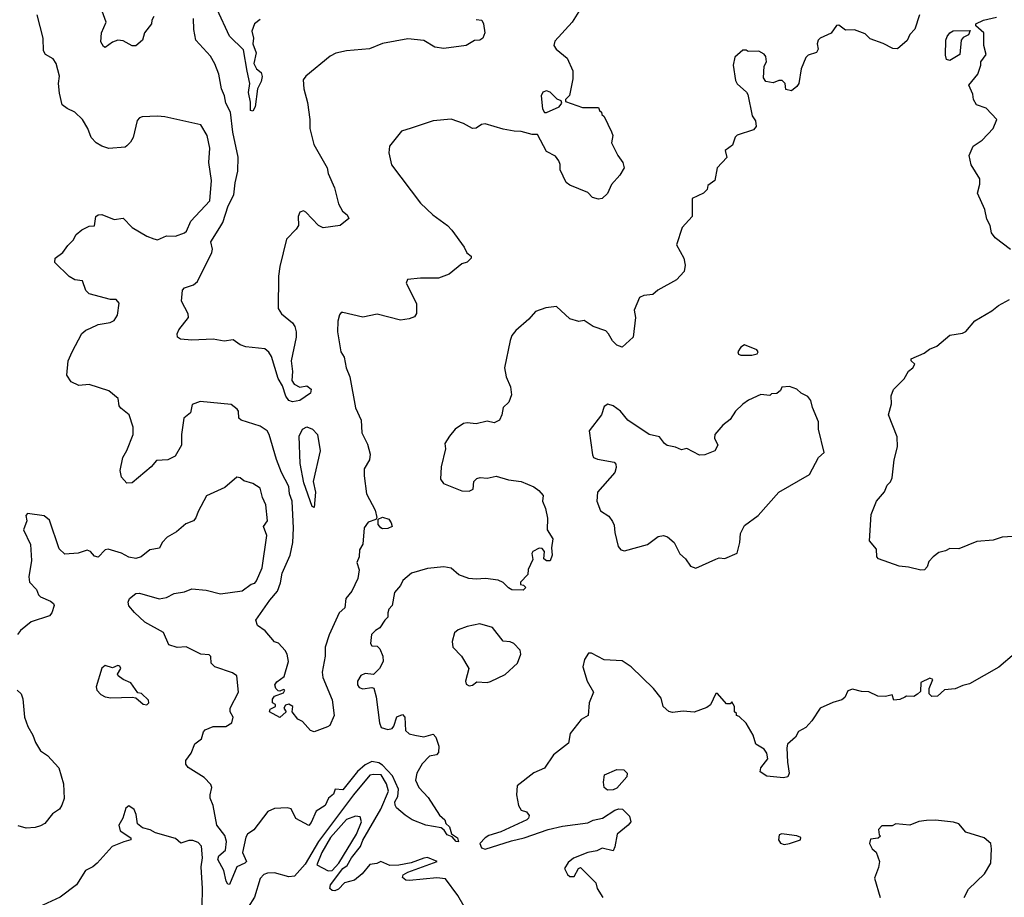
# Model space of a CAD drawing. Extents: x 1690054 to 1842981, y 782881 to 914114.
# Tile 361 of 656: x 1762300 to 1767768, y 843745 to 848618. Entities that reach past the tile are written whole.
import ezdxf

# ---------------------------------------------------------------- set-up
doc = ezdxf.new("R2010")
doc.units = 0

msp = doc.modelspace()

# ---------------------------------------------------------------- linework, layer by layer
at = {"layer": '0CON10XD'}
for points in [[(1763044.1, 848635.9), (1763033.6, 848616.4), (1763032.5, 848595), (1762992.5, 848545), (1762981.2, 848505), (1762944, 848474), (1762925, 848473.1), (1762875, 848501.9), (1762845, 848505.5), (1762815, 848494.3), (1762775, 848464), (1762765, 848468.8), (1762750.9, 848495), (1762753.3, 848545), (1762779.4, 848605), (1762734.4, 848735)], [(1767297.5, 848645), (1767270, 848565), (1767244, 848536), (1767227.5, 848502.5), (1767175, 848456.3), (1767148, 848458), (1767095, 848485.6), (1767022.2, 848512.2), (1766995, 848539.2), (1766935, 848561.2), (1766885, 848560), (1766848, 848588), (1766835, 848586.2), (1766806.4, 848543.6), (1766745, 848516.2), (1766733.8, 848505), (1766728, 848485), (1766733.8, 848455), (1766724.2, 848435.8), (1766679.3, 848420.7), (1766665, 848408), (1766639.4, 848345), (1766626.2, 848265), (1766615, 848247.5), (1766585, 848222.5), (1766555, 848230), (1766550, 848265), (1766535, 848280), (1766515, 848280), (1766485, 848267.5), (1766442.5, 848275), (1766430, 848295), (1766435, 848360), (1766446.2, 848385), (1766443.9, 848413.9), (1766435, 848426.7), (1766405, 848443.3), (1766345, 848442.5), (1766335, 848450), (1766315, 848450), (1766270.5, 848409.5), (1766261.2, 848365), (1766275, 848280), (1766285, 848262.5), (1766336.4, 848216.4), (1766343.6, 848203.6), (1766366.7, 848085), (1766385.9, 848055.9), (1766390, 848025), (1766375, 848006.7), (1766285, 847977.5), (1766273.6, 847966.4), (1766258.3, 847921.7), (1766218.3, 847891.7), (1766227, 847853), (1766172.5, 847795), (1766160, 847725), (1766121.7, 847698.3), (1766117.5, 847675), (1766097.5, 847655), (1766033.8, 847625), (1766033.8, 847525), (1765979.2, 847465), (1765947.7, 847367.7), (1765987.5, 847295), (1765995.8, 847255), (1765990.3, 847219.7), (1765946.8, 847173.2), (1765843.9, 847116.1), (1765815, 847092.5), (1765765, 847087.5), (1765742.5, 847075), (1765712.5, 847005), (1765720, 846965), (1765706.2, 846855), (1765645, 846800), (1765615, 846811.2), (1765591.2, 846835), (1765570, 846875), (1765555, 846890), (1765484.1, 846914.1), (1765435, 846947.5), (1765405, 846943.3), (1765355, 846956.7), (1765280, 847025), (1765220.7, 847019.3), (1765165, 846997.5), (1765126.7, 846955), (1765055, 846893.3), (1765033.3, 846865), (1765023.6, 846836.4), (1764991.2, 846685), (1765001.2, 846635), (1765025, 846580), (1765031.2, 846535), (1765016.2, 846495), (1764984.3, 846465.7), (1764977.5, 846425), (1764964, 846395), (1764935, 846379.2), (1764895, 846388.8), (1764835, 846374.2), (1764785, 846380), (1764765, 846376.2), (1764717.5, 846345), (1764687.5, 846305), (1764660, 846265), (1764663.8, 846235), (1764640, 846135), (1764637, 846067), (1764653.6, 846043.6), (1764755, 846002.5), (1764795, 846000), (1764818.3, 846011.7), (1764822.5, 846055), (1764839.3, 846070.7), (1764856.4, 846076.4), (1764895, 846073.3), (1764945, 846083.8), (1765014, 846064), (1765085, 846053.8), (1765155, 846023.8), (1765182.5, 846005), (1765207, 845977), (1765202.5, 845945), (1765220, 845905), (1765230.7, 845850.7), (1765228.8, 845785), (1765261.2, 845735), (1765252.5, 845685), (1765256.7, 845645), (1765245, 845613.3), (1765225, 845613.3), (1765210, 845625), (1765214, 845665), (1765201.5, 845681.5), (1765185, 845684.5), (1765148.6, 845665), (1765144.4, 845655), (1765149.7, 845620.3), (1765123.8, 845565), (1765121.7, 845538.3), (1765080, 845495), (1765081.7, 845481.7), (1765098.3, 845478.3), (1765110, 845465), (1765095, 845450), (1765033, 845453), (1765013.6, 845463.6), (1764985, 845492.5), (1764956.1, 845506.1), (1764886.2, 845516.2), (1764835, 845511.1), (1764794.5, 845515.5), (1764739.2, 845535), (1764695, 845572.5), (1764655, 845579.4), (1764565, 845571.4), (1764476.2, 845545), (1764426.7, 845505), (1764414.1, 845475.9), (1764381.9, 845438.1), (1764368, 845365), (1764350, 845345), (1764343.3, 845325), (1764345, 845300), (1764327.5, 845285), (1764299.3, 845240.7), (1764275, 845227.5), (1764253.3, 845205), (1764247.5, 845155), (1764255, 845142.5), (1764285, 845140), (1764300, 845125), (1764316.7, 845085), (1764317.5, 845055), (1764297.5, 845015), (1764265, 844982.5), (1764218.3, 844988.3), (1764195, 844976.2), (1764176, 844945), (1764175.8, 844925), (1764185, 844910.8), (1764205, 844902.5), (1764255, 844911.2), (1764267, 844907), (1764278.9, 844858.9), (1764297.4, 844715), (1764308, 844688), (1764345, 844677.9), (1764368, 844682), (1764378, 844695), (1764395, 844748), (1764425, 844760.8), (1764438.5, 844745), (1764442.4, 844672.4), (1764463.3, 844653.3), (1764493.3, 844645), (1764545, 844636.9), (1764595, 844652), (1764610.8, 844635), (1764628, 844585), (1764625, 844550), (1764613.6, 844536.4), (1764575, 844528.8), (1764535, 844486.7), (1764504.4, 844435), (1764498.5, 844395), (1764516.2, 844355), (1764569, 844299), (1764632, 844202), (1764661.5, 844175), (1764666.9, 844155), (1764686, 844136), (1764698.2, 844098.2), (1764730.6, 844075), (1764736.7, 844053.3), (1764724.3, 844055), (1764700.6, 844080.6), (1764673, 844093), (1764657.7, 844117.7), (1764641, 844131), (1764555, 844146.2), (1764480, 844175), (1764440.7, 844200.7), (1764392.8, 844242.8), (1764385, 844256.7), (1764382.9, 844275), (1764399.7, 844305), (1764403.5, 844345), (1764370.7, 844420.7), (1764315, 844478.3), (1764295, 844491.3), (1764255, 844500.2), (1764218.3, 844481.7), (1764175, 844443.2), (1764095, 844342.9), (1764052.5, 844345), (1764041.7, 844318.3), (1764013.8, 844295), (1763996.2, 844255), (1763945.6, 844224.4), (1763919.1, 844160.9), (1763905, 844143.8), (1763832.7, 844182.7), (1763807.4, 844237.4), (1763785, 844241.8), (1763715, 844238.4), (1763677.9, 844222.1), (1763600.1, 844119.9), (1763565, 844095.6), (1763555, 844080), (1763537.5, 843995), (1763559.4, 843945), (1763550.8, 843935), (1763506.4, 843913.6), (1763465, 843816.7), (1763455, 843818.8), (1763447.1, 843835), (1763432.5, 843895), (1763400.7, 843955), (1763405.3, 843975), (1763443, 844007), (1763448, 844055), (1763438.8, 844088.8), (1763395, 844146), (1763374.4, 844254.4), (1763358.1, 844295), (1763356.7, 844315), (1763366.5, 844355), (1763361.8, 844371.8), (1763325, 844410.8), (1763235.3, 844465.3), (1763222.9, 844485), (1763222.1, 844505), (1763252.3, 844545), (1763273.1, 844596.9), (1763308.8, 844625), (1763321.2, 844665), (1763330, 844675), (1763375, 844693.1), (1763445, 844692.9), (1763478, 844715), (1763485.5, 844745), (1763469.4, 844775), (1763468.1, 844795), (1763515.3, 844885), (1763505.5, 844975), (1763481.5, 844991.5), (1763383.8, 845025), (1763363.3, 845045), (1763361.7, 845081.7), (1763351.7, 845091.7), (1763305, 845096.2), (1763225, 845136), (1763175, 845132.5), (1763127.7, 845147.7), (1763098, 845215), (1762995, 845272.9), (1762936.4, 845326.4), (1762905, 845363.3), (1762901.4, 845385), (1762908.8, 845405), (1762945, 845432), (1762965, 845433.8), (1763075, 845403.3), (1763115, 845410), (1763158.3, 845431.7), (1763215, 845441.2), (1763255, 845458), (1763335, 845450), (1763415, 845430), (1763535, 845447.1), (1763585, 845483.8), (1763605, 845490), (1763615, 845503.3), (1763646.1, 845575), (1763671.8, 845755), (1763653, 845805), (1763675.3, 845835), (1763666.3, 845925), (1763647.3, 845965), (1763635, 846016.7), (1763595, 846043.3), (1763545, 846057.5), (1763523.6, 846073.6), (1763505, 846077.5), (1763439.4, 846020.6), (1763336.3, 845973.7), (1763291.7, 845888.3), (1763278.1, 845851.9), (1763265, 845835.8), (1763221.7, 845818.3), (1763170, 845775), (1763118.8, 845745), (1763090, 845715), (1763076, 845684), (1763022.5, 845675), (1762974.1, 845635.9), (1762944.2, 845625.8), (1762905, 845633.1), (1762865, 845655.6), (1762791.2, 845678.8), (1762775, 845674.2), (1762735, 845634.3), (1762715, 845639.2), (1762692.5, 845665), (1762675, 845673.3), (1762625, 845657.1), (1762550.5, 845650.5), (1762519.7, 845679.7), (1762465, 845840), (1762435, 845863.8), (1762343.9, 845876.1), (1762333.3, 845865), (1762340, 845835), (1762320, 845785), (1762360, 845705), (1762365.7, 845615), (1762350.8, 845525), (1762354.2, 845495), (1762393.3, 845455), (1762403.3, 845425), (1762415, 845413.3), (1762470.5, 845390.5)], [(1765405.8, 848664.2), (1765368, 848605), (1765271.1, 848498.9), (1765266, 848475), (1765278.8, 848455), (1765340, 848405), (1765371.2, 848335), (1765370.7, 848289.3), (1765353, 848197), (1765330, 848175), (1765330, 848165), (1765425, 848130), (1765515, 848130), (1765520, 848115), (1765530, 848105), (1765531.7, 848091.7), (1765545, 848080), (1765586.2, 847995), (1765593.3, 847975), (1765586.7, 847935), (1765621.2, 847865), (1765648.8, 847825), (1765656.7, 847795), (1765633.3, 847755), (1765586.4, 847703.6), (1765565, 847652.5), (1765533.6, 847626.4), (1765515, 847621.2), (1765480.5, 847630.5), (1765455, 847658.8), (1765355, 847700), (1765333.8, 847715), (1765301.2, 847785), (1765301.2, 847815), (1765293.3, 847835), (1765275, 847860), (1765225, 847886.7), (1765175, 847980), (1765145, 847980.5), (1765085, 847998.2), (1765045, 847998.5), (1764985, 848010), (1764885, 848040), (1764865, 848037.1), (1764835, 848016), (1764815, 848013.8), (1764765, 848041.2), (1764695, 848066.2), (1764595, 848056.7), (1764473.9, 848016.1), (1764420.8, 847999.2), (1764354.1, 847915.9), (1764349.3, 847879.3), (1764365, 847812.5), (1764525, 847599.2), (1764594.6, 847534.6), (1764675.8, 847475), (1764699.4, 847449.4), (1764767.5, 847355), (1764783.6, 847323.6), (1764807.5, 847305), (1764807.5, 847295), (1764785, 847272.5), (1764755, 847262.5), (1764685, 847206), (1764625, 847183.8), (1764525, 847183.8), (1764452.5, 847175), (1764446.7, 847155), (1764503, 847043), (1764503, 846987), (1764491.7, 846968.3), (1764463, 846957), (1764415, 846950), (1764285, 846984.2), (1764205, 846966.2), (1764095, 846992.5), (1764085, 846992.5), (1764075, 846980), (1764066.7, 846945), (1764063.8, 846885), (1764084, 846775), (1764100.8, 846745), (1764112.5, 846685), (1764133.1, 846635), (1764165, 846462.5), (1764195.8, 846395), (1764200.6, 846325), (1764232, 846262), (1764246.2, 846205), (1764242.5, 846175), (1764213.6, 846125), (1764212.9, 846085), (1764226, 845986), (1764274.2, 845895), (1764282.5, 845855), (1764277.5, 845842.5), (1764235, 845828.8), (1764213.1, 845796.9), (1764205.6, 845705.6), (1764186.9, 845675), (1764185.7, 845635), (1764172, 845605), (1764184.2, 845564.2), (1764178.2, 845515), (1764144.2, 845445.8), (1764110, 845405), (1764105, 845352.5), (1764074, 845325), (1764018.1, 845201.9), (1763995.6, 845135), (1763996.5, 845085), (1763980, 844995), (1763982.7, 844965), (1764035, 844842.5), (1764046.2, 844755), (1764021.2, 844698.8), (1764008.9, 844691.1), (1763935, 844663.8), (1763915, 844671.2), (1763870.7, 844720.7), (1763844, 844735), (1763812.5, 844775), (1763815.8, 844805), (1763795, 844818.6), (1763775, 844812.5), (1763767.5, 844795), (1763780, 844775), (1763745, 844743.8), (1763687.5, 844775), (1763690.7, 844789.3), (1763720, 844805), (1763720, 844815), (1763703.3, 844825), (1763703.8, 844845), (1763715, 844862.5), (1763765, 844880), (1763772.5, 844895), (1763765, 844900), (1763745, 844890), (1763735, 844892.5), (1763722.5, 844905), (1763716.7, 844925), (1763728.3, 844941.7), (1763767.9, 844972.1), (1763792, 845055), (1763785.7, 845095), (1763774.2, 845115), (1763737, 845157), (1763714.6, 845164.6), (1763662.7, 845225), (1763621.1, 845255), (1763611.4, 845285), (1763688.7, 845395), (1763732.2, 845445), (1763748.5, 845491.5), (1763758.2, 845545), (1763802.3, 845645), (1763816, 845715), (1763820.8, 845795), (1763812.1, 845945), (1763797.3, 845985), (1763795, 846026.7), (1763753.1, 846105), (1763725, 846175.8), (1763685.7, 846315), (1763674.1, 846335), (1763635, 846360.5), (1763529.2, 846395), (1763517.5, 846405), (1763514, 846445), (1763508, 846455), (1763475, 846480.8), (1763301.5, 846498.5), (1763258.3, 846481.7), (1763248.8, 846435), (1763212, 846405), (1763198.8, 846315), (1763197.5, 846255), (1763163.3, 846195), (1763122.5, 846175), (1763058.8, 846171.2), (1763030, 846135), (1762925, 846047.5), (1762894, 846044), (1762865, 846077.5), (1762858, 846115), (1762872.9, 846187.1), (1762894.4, 846225.6), (1762929.3, 846315), (1762930.4, 846355), (1762908.1, 846425), (1762860.7, 846460.7), (1762852.5, 846475), (1762846.2, 846515), (1762795, 846558), (1762685, 846592), (1762627.7, 846587.7), (1762585, 846606.7), (1762562, 846645), (1762569.2, 846725), (1762590.8, 846775), (1762644.2, 846875.8), (1762666.7, 846895), (1762692.5, 846905), (1762735, 846926.2), (1762803, 846937), (1762825, 846947.5), (1762842.3, 846977.7), (1762852, 847045), (1762835, 847063.8), (1762803.9, 847063.9), (1762685, 847096.2), (1762666.2, 847115), (1762647.7, 847167.7), (1762605, 847173.8), (1762575, 847192), (1762495, 847270), (1762497.5, 847295), (1762540, 847325), (1762566.2, 847365), (1762596.7, 847395), (1762613.3, 847425), (1762645, 847451.2), (1762685, 847471.2), (1762715.8, 847474.2), (1762722.9, 847525), (1762735, 847534.4), (1762755, 847536.5), (1762825, 847508.9), (1762875, 847516), (1762923.8, 847465), (1763005, 847415.6), (1763045, 847401.2), (1763065, 847396.7), (1763115, 847418.1), (1763165, 847416.9), (1763215, 847434.7), (1763225.8, 847444.2), (1763250.2, 847499.8), (1763355, 847613.1), (1763364.5, 847725.5), (1763350.2, 847825), (1763354.8, 847905), (1763341.1, 847975), (1763306, 848035), (1763105, 848079.2), (1763065, 848083.3), (1762980.5, 848079.5), (1762965, 848073.1), (1762951.7, 848058.3), (1762930.5, 847965), (1762915, 847937.5), (1762895, 847918), (1762885, 847911.2), (1762795, 847903.1), (1762755, 847916), (1762725, 847934), (1762697.5, 847965), (1762678.1, 848015), (1762648.6, 848065), (1762605, 848104.4), (1762563.3, 848125), (1762536.4, 848146.4), (1762520.5, 848210.5), (1762516, 848265), (1762520, 848305), (1762502.5, 848375), (1762485, 848401.2), (1762443.3, 848425), (1762432, 848445), (1762430.6, 848515), (1762397.1, 848645)], [(1763635, 848618.8), (1763604.5, 848595.5), (1763588.6, 848555), (1763597.8, 848515), (1763594.5, 848485), (1763613.2, 848435), (1763599.4, 848375), (1763615, 848346), (1763640, 848325), (1763646.4, 848303.6), (1763640, 848275), (1763620, 848235), (1763606.7, 848135), (1763595, 848110), (1763581.9, 848115), (1763580.6, 848160.6), (1763570, 848215), (1763578.1, 848265), (1763562.2, 848332.2), (1763541.9, 848451.9), (1763465, 848526.2), (1763397.1, 848675)], [(1764835, 848620), (1764866.4, 848616.4), (1764876.1, 848596.1), (1764882, 848545), (1764871.2, 848515), (1764855, 848503.8), (1764825, 848502.5), (1764780, 848475), (1764655, 848459.1), (1764605.6, 848465.6), (1764545, 848502), (1764455, 848512), (1764314.3, 848485.7), (1764243, 848457), (1764114.4, 848445.6), (1764055, 848432), (1764023.4, 848416.6), (1763888.8, 848305), (1763874.3, 848285), (1763878.5, 848235), (1763898.1, 848158.1), (1763910.5, 848065), (1763910.8, 848015), (1763932.5, 847925), (1764007.1, 847795), (1764012, 847765), (1764048.6, 847685), (1764070, 847595), (1764092.5, 847555), (1764117.5, 847535), (1764127.5, 847515), (1764080, 847475), (1763985, 847463.1), (1763958.8, 847475), (1763888.8, 847548.8), (1763875, 847556.2), (1763855, 847550), (1763846, 847525), (1763848, 847475), (1763836, 847455), (1763781.1, 847398.9), (1763745, 847247.5), (1763737.8, 847195), (1763735.6, 847015), (1763752.9, 846985), (1763815.6, 846935), (1763827.7, 846915), (1763834.6, 846885), (1763834.6, 846855), (1763807.6, 846725), (1763813.9, 846665), (1763810.4, 846615), (1763824.7, 846594.7), (1763855, 846577.5), (1763895, 846584.7), (1763917.6, 846567.6), (1763915, 846544), (1763855, 846504.4), (1763815, 846495.7), (1763795, 846504.2), (1763777.8, 846527.8), (1763758.6, 846585), (1763735, 846626.2), (1763698.5, 846748.5), (1763683, 846773), (1763660.6, 846790.6), (1763555, 846802), (1763525, 846813.2), (1763485, 846840.8), (1763435, 846833.4), (1763375, 846845.2), (1763255, 846838.9), (1763193.6, 846843.6), (1763176.2, 846856.2), (1763174, 846875), (1763183.6, 846896.4), (1763237.5, 846965), (1763235.8, 846985), (1763198.1, 847055), (1763203.8, 847116.2), (1763215, 847130), (1763265, 847146.9), (1763287.8, 847165), (1763366, 847325), (1763370.8, 847345), (1763361.1, 847385), (1763410.4, 847465), (1763428.6, 847491.4), (1763456.8, 847585), (1763489.4, 847645), (1763496.6, 847713.4), (1763511.8, 847778.2), (1763513.5, 847855), (1763483.8, 847993.8), (1763470.2, 848105), (1763444.7, 848155), (1763437.7, 848195), (1763421.3, 848235), (1763406.2, 848316.2), (1763383, 848373), (1763359.2, 848415), (1763278.8, 848505), (1763266.1, 848563.9), (1763264.3, 848625)], [(1767801.9, 847341.9), (1767717.8, 847407.8), (1767697.5, 847435), (1767689.2, 847475), (1767670.6, 847510.6), (1767660, 847565), (1767618.8, 847655), (1767632.5, 847705), (1767632.5, 847735), (1767583, 847813), (1767572.5, 847865), (1767594, 847916), (1767645, 847949.7), (1767706.2, 848015), (1767726, 848065), (1767667.1, 848127.1), (1767613.8, 848145), (1767596.7, 848175), (1767593.3, 848205), (1767570, 848255), (1767620, 848315), (1767636.7, 848365), (1767637.5, 848385), (1767666.7, 848425), (1767654.5, 848475), (1767654, 848545), (1767610, 848585), (1767610, 848595), (1767652.9, 848615), (1767725, 848631.7)], [(1767465, 848392.5), (1767447, 848397), (1767440.5, 848420.5), (1767442.7, 848505), (1767449.6, 848525), (1767465.6, 848545), (1767484, 848556), (1767578.3, 848558.3), (1767568, 848535), (1767539.7, 848520.3), (1767527.3, 848505), (1767520, 848425), (1767465, 848392.5)], [(1765225, 848102.5), (1765296.1, 848133.9), (1765310, 848155), (1765307.5, 848167.5), (1765285, 848177.5), (1765246, 848216), (1765225, 848222.5), (1765205, 848215.8), (1765195.7, 848195), (1765202.9, 848122.9), (1765213.6, 848103.6), (1765225, 848102.5)], [(1767845, 845750), (1767755, 845744.2), (1767705, 845728), (1767615, 845720.6), (1767515, 845680), (1767465, 845682), (1767441.7, 845668.3), (1767405, 845660), (1767372.5, 845635), (1767349.3, 845610.7), (1767339.5, 845580.5), (1767325, 845563.3), (1767305, 845561.2), (1767235, 845578.8), (1767184.2, 845584.2), (1767070, 845625), (1767060, 845635), (1767058.3, 845678.3), (1767020, 845725), (1767028.3, 845871.7), (1767057.5, 845945), (1767103, 845997), (1767116.4, 846033.6), (1767135, 846052.5), (1767145.7, 846074.3), (1767156, 846175), (1767174.1, 846245.9), (1767172.7, 846302.7), (1767124.2, 846425), (1767142, 846485), (1767139.3, 846530.7), (1767153.3, 846565), (1767212.5, 846625), (1767235, 846667.5), (1767260, 846685), (1767270, 846705), (1767250, 846725), (1767250, 846735), (1767323.6, 846766.4), (1767351.7, 846788.3), (1767393.6, 846806.4), (1767465, 846866.7), (1767535, 846877.5), (1767555, 846887.5), (1767603.9, 846946.1), (1767698.3, 847001.7), (1767735, 847032), (1767796.7, 847065)], [(1766365, 846755.8), (1766395, 846763.8), (1766400, 846775), (1766393.3, 846785), (1766325, 846812.7), (1766305, 846800.5), (1766287.5, 846775), (1766291.7, 846761.7), (1766305, 846756), (1766365, 846755.8)], [(1766055, 845572.5), (1766165, 845623.3), (1766185, 845630), (1766215, 845627.5), (1766285, 845656.2), (1766299.2, 845715), (1766302, 845765), (1766325, 845810), (1766400, 845865), (1766515.9, 845994.1), (1766685, 846092.5), (1766735, 846186.7), (1766767.5, 846215), (1766736.7, 846345), (1766736.7, 846385), (1766702.5, 846465), (1766693.6, 846503.6), (1766676.4, 846526.4), (1766640, 846545), (1766615, 846567.5), (1766575, 846582.5), (1766531.7, 846578.3), (1766525, 846560), (1766505, 846542.5), (1766475, 846540), (1766465, 846532.5), (1766415, 846536.7), (1766347.5, 846505), (1766316.1, 846483.9), (1766275.8, 846444.2), (1766245, 846397.5), (1766205, 846366.7), (1766160.8, 846315), (1766157.5, 846295), (1766176.2, 846255), (1766160, 846225), (1766105, 846202), (1766075, 846200), (1766005, 846236.7), (1765975, 846230), (1765942.5, 846245), (1765894.6, 846254.6), (1765880, 846265), (1765852.6, 846302.6), (1765795, 846315.6), (1765677.5, 846395), (1765636.2, 846445), (1765595, 846474.2), (1765566.1, 846483.9), (1765545, 846470), (1765530, 846425), (1765462.5, 846335), (1765481.7, 846201.7), (1765487, 846187), (1765507.7, 846177.7), (1765601.4, 846161.4), (1765610.5, 846150.5), (1765612.1, 846132.1), (1765605.3, 846104.7), (1765508.2, 845995), (1765504.7, 845945), (1765525, 845891.1), (1765571.7, 845861.7), (1765592, 845832), (1765601.3, 845811.3), (1765605, 845771.4), (1765624.1, 845694.1), (1765638.1, 845675), (1765659.3, 845669.3), (1765786.7, 845705), (1765845, 845748), (1765875, 845753.8), (1765897.3, 845747.3), (1765935, 845716.2), (1765965, 845653.3), (1765996.7, 845625), (1766025, 845583.3), (1766055, 845572.5)], [(1763935, 845910), (1763924.4, 845915), (1763877.4, 846047.4), (1763857.9, 846155), (1763851.9, 846305), (1763870, 846345), (1763895, 846358.5), (1763926.2, 846345), (1763953.3, 846315), (1763968.1, 846225), (1763929.6, 846055), (1763942.2, 845995), (1763935, 845910)], [(1764315, 845791.2), (1764305, 845796.7), (1764291.2, 845815), (1764290, 845845), (1764315, 845856.7), (1764350, 845845), (1764363.3, 845825), (1764367.5, 845805), (1764345, 845794), (1764315, 845791.2)], [(1762470.5, 845390.5), (1762487.3, 845377.3), (1762491.2, 845365), (1762477.5, 845325), (1762465, 845308), (1762363.8, 845275), (1762305, 845227.1), (1762287.1, 845205)], [(1764795, 844919.2), (1764815, 844924), (1764838, 844942), (1764895, 844938), (1764915, 844943.8), (1764995, 844983.3), (1765064, 845045), (1765082, 845095), (1765078.3, 845118.3), (1765043.3, 845155), (1765024.2, 845164.2), (1764985, 845168), (1764925, 845242.9), (1764855, 845264.2), (1764785, 845249.4), (1764735, 845231.2), (1764715, 845213.3), (1764701.5, 845165), (1764704.5, 845135), (1764754, 845085), (1764793.3, 845015), (1764776, 844945), (1764778.8, 844928.8), (1764795, 844919.2)], [(1767825, 845098), (1767736.6, 845023.4), (1767575, 844930), (1767538, 844922), (1767495, 844903.3), (1767435, 844897.5), (1767397, 844863), (1767365, 844860), (1767350, 844875), (1767350, 844905), (1767370, 844955), (1767355, 844962.5), (1767305, 844937.5), (1767301.7, 844888.3), (1767286.4, 844873.6), (1767265, 844860), (1767225, 844862.5), (1767215, 844857.5), (1767187, 844843), (1767155, 844840), (1767145, 844870), (1767108.8, 844861.2), (1767065, 844862.5), (1767015, 844887.1), (1766975, 844888.6), (1766925, 844900.8), (1766898.8, 844891.2), (1766881.2, 844855), (1766865, 844841.2), (1766815, 844827.1), (1766745, 844795.8), (1766699.5, 844725), (1766665, 844688.7), (1766625, 844666.1), (1766607.6, 844635), (1766564.1, 844595), (1766559.8, 844575), (1766562.9, 844495), (1766573.8, 844435), (1766565.5, 844414.5), (1766542.1, 844407.9), (1766448.2, 844418.2), (1766412.1, 844442.1), (1766414.7, 844465), (1766453.6, 844515), (1766449.4, 844545), (1766435, 844567.5), (1766387.8, 844595), (1766372.2, 844645), (1766335, 844712.5), (1766295, 844750), (1766280, 844755), (1766280, 844765), (1766270, 844775), (1766270, 844805), (1766255, 844830), (1766245, 844820), (1766225, 844820), (1766175, 844876.7), (1766165, 844877.5), (1766136.1, 844813.9), (1766115, 844800), (1766045, 844773.3), (1765985, 844778.8), (1765925, 844770.8), (1765905, 844776.2), (1765873.8, 844805), (1765861.2, 844851.2), (1765820, 844905), (1765695.6, 845025.6), (1765645, 845058), (1765545, 845064.5), (1765475, 845101.4), (1765458.8, 845101.2), (1765436.7, 845065), (1765426.9, 845025), (1765450.8, 844945), (1765485.7, 844885), (1765462, 844825), (1765455.9, 844754.1), (1765417, 844733), (1765356.2, 844655), (1765348.3, 844601.7), (1765265, 844536.7), (1765215, 844462.5), (1765155, 844436.2), (1765063.3, 844365), (1765058.8, 844315), (1765069.2, 844255), (1765085, 844230), (1765115, 844220), (1765128.8, 844198.8), (1765126.2, 844185), (1765116.7, 844175), (1764971.7, 844108.3), (1764905, 844089.1), (1764885, 844076.2), (1764855.5, 844045), (1764865, 844019.4), (1764885, 844013.3), (1765030.2, 844059.8), (1765102, 844075), (1765235, 844122.2), (1765315, 844141.1), (1765455, 844159.1), (1765485, 844173.3), (1765536.7, 844185), (1765605, 844229.8), (1765626.8, 844236.8), (1765648.1, 844235), (1765685.6, 844195), (1765694.5, 844165), (1765678.5, 844145), (1765617.2, 844095), (1765605, 844026.2), (1765595, 844002.5), (1765535, 844018), (1765505, 844002.9), (1765455, 843994.3), (1765375, 843962.5), (1765345, 843939.2), (1765326, 843905), (1765341.2, 843871.2), (1765355, 843860), (1765378.3, 843861.7), (1765402.5, 843905), (1765415, 843910), (1765500, 843825), (1765507.5, 843795), (1765537.5, 843745)], [(1763005, 844813.3), (1763017.5, 844825), (1763015, 844840), (1762977, 844877), (1762955, 844880), (1762916.1, 844936.1), (1762875, 844953.8), (1762846.7, 844975), (1762843.3, 844985), (1762860.9, 845015), (1762855, 845028.5), (1762845, 845032.7), (1762815, 845020), (1762775, 845032.5), (1762755, 845017.5), (1762724.2, 844914.2), (1762728, 844895), (1762750.9, 844870.9), (1762775, 844858), (1762805, 844852.5), (1762925, 844857.5), (1762945, 844852.5), (1762985, 844817.5), (1763005, 844813.3)], [(1762285, 844895.7), (1762308.8, 844875), (1762317, 844847), (1762327.1, 844745), (1762345, 844693.3), (1762373.1, 844645), (1762387.9, 844605), (1762415, 844559.4), (1762455, 844533.3), (1762516.9, 844465), (1762542.9, 844375), (1762545.9, 844294.1), (1762533.9, 844256.1), (1762520, 844235), (1762481.1, 844208.9), (1762440, 844155), (1762415, 844141.5), (1762385, 844132.2), (1762335, 844129.5), (1762291.3, 844141.3)], [(1765565, 844340), (1765546.2, 844355), (1765541.2, 844385), (1765546.7, 844425), (1765615, 844455.7), (1765655, 844453.8), (1765674.2, 844434.2), (1765671.9, 844415), (1765615, 844350.8), (1765595, 844342.9), (1765565, 844340)], [(1764768.8, 843695), (1764733.1, 843755), (1764665, 843847.1), (1764615.7, 843854.3), (1764465, 843837.8), (1764445, 843841.1), (1764425.7, 843855), (1764429.1, 843870.9), (1764454.5, 843885.5), (1764617.5, 843945), (1764565, 843966.6), (1764545, 843962.9), (1764473.4, 843936.6), (1764405, 843922.9), (1764355, 843922.5), (1764305, 843944), (1764283.6, 843933.6), (1764245, 843926.7), (1764200.8, 843875), (1764159.8, 843840.2), (1764104.2, 843825), (1764069.8, 843790.2), (1764048.9, 843781.1), (1764035, 843783.1), (1764022.2, 843795), (1764025.6, 843815), (1764094.6, 843905), (1764118.8, 843921.2), (1764142.9, 843965), (1764192, 844028), (1764205, 844063.1), (1764305.4, 844235), (1764347, 844335), (1764336.5, 844375), (1764306.4, 844425), (1764265, 844428), (1764245, 844423), (1764152.9, 844315), (1764075, 844210.9), (1763958.3, 844055), (1763885, 843929.4), (1763825, 843861.9), (1763795, 843858.1), (1763715, 843881.9), (1763675, 843880), (1763655, 843872), (1763635, 843850), (1763604.3, 843745.7), (1763569.1, 843690.9)], [(1763312.4, 843695), (1763315.7, 843795), (1763307, 843915), (1763314.8, 843965), (1763309.7, 844029.7), (1763290.3, 844050.3), (1763261.5, 844061.5), (1763239.2, 844060.8), (1763195, 844046.2), (1763165, 844071.2), (1763053.6, 844103.6), (1763025, 844120), (1762981.4, 844131.4), (1762954.1, 844154.1), (1762947.1, 844205), (1762935, 844233.3), (1762905, 844252.5), (1762889.3, 844240.7), (1762872, 844185), (1762850, 844145), (1762857.5, 844115), (1762917.5, 844075), (1762916.7, 844065), (1762877.2, 844052.8), (1762812.7, 844027.3), (1762730, 843935), (1762705, 843914), (1762665, 843894), (1762614.4, 843815), (1762525, 843745.6), (1762405, 843690.6)], [(1764012.8, 843892.8), (1764035, 843893.7), (1764072.7, 843935), (1764170.4, 844095), (1764197.3, 844165), (1764191.4, 844191.4), (1764165, 844195.7), (1764115, 844176.8), (1764025, 844077.9), (1763977.7, 843995), (1763950, 843925), (1764012.8, 843892.8)], [(1767545.5, 843744.5), (1767569.2, 843790.8), (1767658, 843875), (1767692.9, 843935), (1767697.5, 844015), (1767692, 844045), (1767655, 844075.8), (1767555, 844107.5), (1767515, 844152.5), (1767485, 844163.3), (1767385, 844173.3), (1767335, 844171.2), (1767293.9, 844166.1), (1767243.6, 844146.4), (1767165, 844152.5), (1767145, 844142.5), (1767088.3, 844141.7), (1767068.3, 844121.7), (1767073, 844093), (1767080, 844085), (1767067, 844073), (1767025, 844067.5), (1767018.8, 844045), (1767033.8, 844015), (1767055.9, 843995.9), (1767074, 843945), (1767069.3, 843910.7), (1767047.5, 843852.5), (1767079.2, 843745)], [(1766545, 844039.2), (1766575, 844044), (1766635, 844063.8), (1766637.7, 844077.7), (1766615, 844087.5), (1766572.9, 844092.9), (1766533, 844097), (1766518, 844092), (1766514.3, 844065), (1766525.7, 844045.7), (1766545, 844039.2)]]:
    msp.add_lwpolyline(points, dxfattribs=at)

doc.saveas('drawing.dxf')
